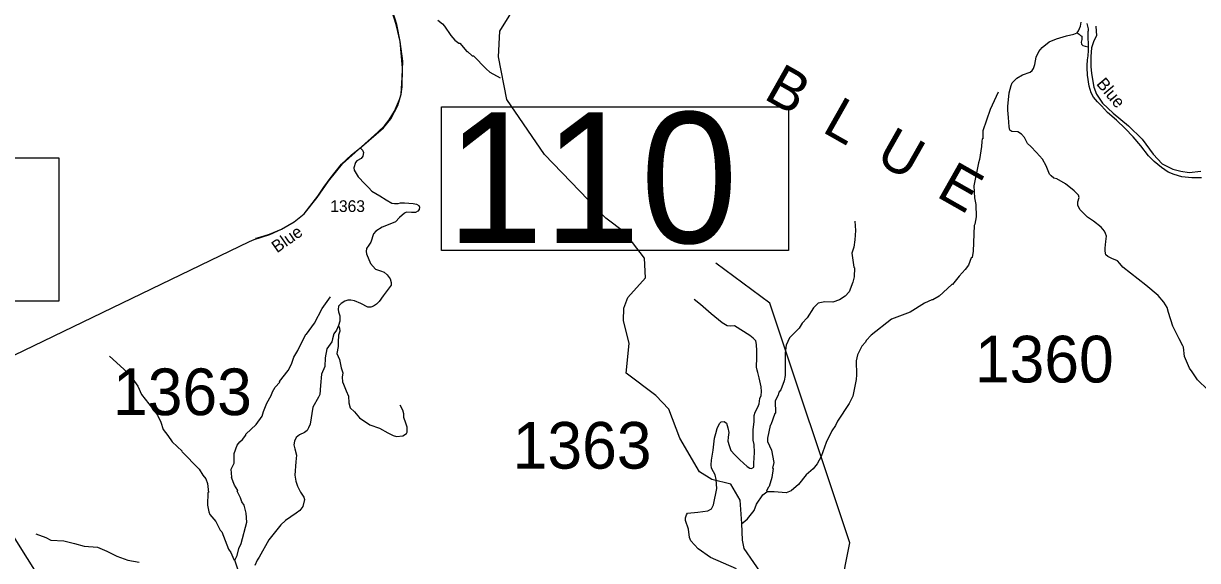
# Model space of a CAD drawing. Extents: x 1248089 to 1457196, y 820910 to 988753.
# Drawn here: x 1284745 to 1297327, y 925135 to 930885 of the extents above; entities that cross this region are included whole.
import ezdxf

# ---------------------------------------------------------------- set-up
doc = ezdxf.new("R2010")
doc.units = 0
for name, color, linetype in [('Exist Boundary Political CountyLine', 7, 'Continuous'), ('Exist Geographical Mountain Summit Label', 7, 'Continuous'), ('Exist Hydrographic Creek Single Shore', 7, 'Continuous'), ('Exist Hydrographic Misc Water Feature', 7, 'Continuous'), ('Exist Road Blue Ridge Parkway', 7, 'Continuous'), ('Exist Road Blue Ridge Parkway Label', 7, 'Continuous'), ('Exist Road Non-System Type 51', 7, 'Continuous'), ('Exist Road Secondary Structure Standard Bridge Number Label', 7, 'Continuous'), ('Exist Road Secondary Type 20 Attributed', 7, 'Continuous'), ('Exist Road Secondary Type 41 Attributed', 7, 'Continuous'), ('Prop Lane Lines', 7, 'Continuous')]:
    doc.layers.add(name, color=color, linetype=linetype)

msp = doc.modelspace()

# ---------------------------------------------------------------- linework, layer by layer
at = {"layer": 'Exist Boundary Political CountyLine'}
for points in [[(1287169, 928549), (1287217, 928572), (1287385, 928624), (1287512, 928684), (1287645, 928761), (1287752, 928848), (1287893, 929020), (1288015, 929198), (1288163, 929384), (1288367, 929566), (1288603, 929766), (1288681, 929864), (1288758, 930007), (1288792, 930129), (1288803, 930305), (1288812, 930480), (1288781, 930691), (1288747, 930873), (1288660, 931150)], [(1284014, 927029), (1287169, 928549)]]:
    msp.add_lwpolyline(points, dxfattribs=at)
at = {"layer": 'Exist Hydrographic Creek Single Shore'}
for points in [[(1292676, 924962), (1292467, 925262), (1292452, 925354), (1292443, 925531), (1292425, 925781), (1292324, 925952), (1292122, 926002), (1291989, 926084), (1291778, 926444), (1291661, 926755), (1291523, 926903), (1291203, 927142), (1291236, 927460), (1291176, 927704), (1291179, 927835), (1291223, 927952), (1291412, 928162), (1291400, 928372), (1291190, 928646), (1290986, 928801), (1290327, 929484), (1289924, 930070), (1289835, 930528), (1289851, 930803), (1290068, 931157)], [(1289825, 921837), (1289562, 922017), (1289440, 922149), (1289239, 922326), (1289050, 922622), (1288948, 922695), (1288395, 923160), (1288193, 923424), (1288161, 923799), (1288057, 924001), (1287862, 924182), (1287266, 924388), (1287202, 924471), (1287199, 924708), (1287048, 925019), (1287012, 925138)]]:
    msp.add_lwpolyline(points, dxfattribs=at)
at = {"layer": 'Exist Hydrographic Misc Water Feature'}
for points in [[(1289184, 930919), (1289235, 930882), (1289258, 930857), (1289326, 930755), (1289369, 930708), (1289412, 930675), (1289420, 930675), (1289496, 930585), (1289504, 930585), (1289555, 930540), (1289567, 930539), (1289703, 930398), (1289743, 930365), (1289855, 930302)], [(1296238, 930857), (1296243, 930752), (1296214, 930700), (1296190, 930626), (1296185, 930533), (1296182, 930426), (1296191, 930349), (1296215, 930204), (1296245, 930128), (1296310, 930033), (1296424, 929925), (1296586, 929788), (1296732, 929645), (1296853, 929487), (1296949, 929382), (1297061, 929325), (1297147, 929304), (1297238, 929290), (1297363, 929302)], [(1295191, 930149), (1295105, 929963), (1295025, 929735), (1295027, 929651), (1295019, 929651), (1295014, 929623), (1295013, 929567), (1294991, 929428), (1294979, 929392), (1294930, 929147), (1294937, 929019), (1294952, 928946), (1294956, 928814), (1294940, 928738), (1294932, 928723), (1294923, 928447), (1294910, 928379), (1294902, 928375), (1294872, 928296), (1294836, 928250), (1294771, 928180), (1294700, 928090), (1294692, 928090), (1294559, 927967)], [(1293656, 928768), (1293662, 928668), (1293655, 928568), (1293643, 928490), (1293622, 928426), (1293644, 928274), (1293652, 928270), (1293646, 928174), (1293632, 928114), (1293592, 928011), (1293550, 927964), (1293489, 927925), (1293417, 927901), (1293333, 927903), (1293260, 927889), (1293211, 927840), (1293143, 927734), (1293089, 927675), (1293056, 927622), (1292955, 927520), (1292917, 927441), (1292907, 927357), (1292907, 927117), (1292898, 927059), (1292861, 926964), (1292841, 926937), (1292832, 926905), (1292802, 926845), (1292805, 926713), (1292797, 926709), (1292754, 926586), (1292746, 926579), (1292717, 926445), (1292720, 926409), (1292761, 926316), (1292788, 926185), (1292771, 926124), (1292779, 926119), (1292766, 926024), (1292736, 925928), (1292724, 925917), (1292707, 925877), (1292710, 925869)], [(1287012, 925138), (1287035, 925190), (1287053, 925265), (1287079, 925317), (1287138, 925545), (1287133, 925642), (1287109, 925726), (1287086, 925763), (1287071, 925807), (1287036, 925878), (1287041, 925884), (1287008, 925943), (1286974, 926024), (1286978, 926028), (1286972, 926112), (1287004, 926177), (1287002, 926281), (1287036, 926369), (1287063, 926404), (1287092, 926431), (1287129, 926478), (1287129, 926486), (1287240, 926590), (1287304, 926680), (1287318, 926732), (1287352, 926819), (1287400, 926900), (1287413, 926940), (1287442, 926991), (1287491, 927046), (1287488, 927050), (1287581, 927170), (1287618, 927237), (1287644, 927312), (1287686, 927383), (1287772, 927559), (1287780, 927559), (1287865, 927677), (1287945, 927833), (1288034, 927959)], [(1294559, 927967), (1294490, 927925), (1294478, 927925), (1294401, 927889), (1294247, 927793), (1294047, 927719), (1293830, 927547), (1293775, 927492), (1293767, 927474), (1293729, 927431), (1293683, 927336), (1293668, 927272), (1293672, 927124), (1293667, 927072), (1293632, 926893), (1293594, 926816), (1293468, 926627), (1293446, 926579), (1293407, 926522), (1293348, 926400), (1293294, 926249), (1293252, 926170), (1293207, 926117), (1293131, 926051), (1293049, 925949), (1292971, 925881), (1292918, 925858), (1292791, 925871), (1292710, 925869)], [(1285667, 927321), (1285861, 927148), (1285892, 927111), (1285969, 927003), (1286009, 926914), (1286129, 926763), (1286180, 926690), (1286216, 926617), (1286242, 926536), (1286292, 926473), (1286337, 926404), (1286446, 926305), (1286442, 926301), (1286628, 926114), (1286666, 926049), (1286701, 926008), (1286716, 925960), (1286728, 925864), (1286720, 925864), (1286717, 925728), (1286733, 925655), (1286744, 925627), (1286806, 925554), (1286852, 925460), (1286872, 925440), (1286941, 925256), (1286968, 925219), (1287000, 925147), (1287012, 925138)], [(1292443, 925531), (1292475, 925557), (1292505, 925580), (1292575, 925670), (1292601, 925738), (1292670, 925838), (1292710, 925869)]]:
    msp.add_lwpolyline(points, dxfattribs=at)
at = {"layer": 'Exist Road Blue Ridge Parkway'}
msp.add_line((1296159, 930596), (1296153, 930802), dxfattribs=at)
for points in [[(1288367, 929566), (1288544, 929722), (1288615, 929790), (1288663, 929853), (1288722, 929948), (1288752, 930021), (1288776, 930070), (1288792, 930129), (1288803, 930207), (1288806, 930405), (1288802, 930451), (1288781, 930691), (1288742, 930861), (1288720, 930933), (1288589, 931343)], [(1296140, 930886), (1296153, 930827), (1296153, 930802)], [(1297370, 929233), (1297266, 929234), (1297160, 929244), (1297075, 929268), (1297012, 929294), (1296939, 929344), (1296862, 929408), (1296800, 929467), (1296720, 929574), (1296638, 929670), (1296551, 929762), (1296459, 929850), (1296363, 929932), (1296297, 930004), (1296254, 930047), (1296211, 930096), (1296186, 930141), (1296164, 930215), (1296148, 930332), (1296144, 930414), (1296145, 930436), (1296148, 930496), (1296156, 930540), (1296159, 930596)], [(1287230, 928586), (1287253, 928590), (1287290, 928599), (1287380, 928628), (1287512, 928684), (1287645, 928761), (1287752, 928848), (1287752, 928848), (1287899, 929037), (1287963, 929132), (1288032, 929227), (1288155, 929380), (1288259, 929477), (1288367, 929566)]]:
    msp.add_lwpolyline(points, dxfattribs=at)
at = {"layer": 'Exist Road Non-System Type 51'}
for points in [[(1296036, 930784), (1296057, 930769), (1296071, 930755), (1296086, 930748), (1296088, 930736), (1296086, 930715), (1296080, 930684), (1296084, 930665), (1296096, 930651), (1296121, 930643), (1296156, 930634)], [(1288122, 927652), (1288131, 927624), (1288136, 927589), (1288122, 927546), (1288119, 927471), (1288119, 927428), (1288105, 927353), (1288131, 927287), (1288148, 927198), (1288168, 927146), (1288159, 927097), (1288165, 927048), (1288174, 927022), (1288202, 926953), (1288228, 926896), (1288231, 926824), (1288246, 926769), (1288294, 926726), (1288346, 926663), (1288458, 926588), (1288559, 926551), (1288651, 926502), (1288706, 926473), (1288743, 926461), (1288812, 926470), (1288849, 926493), (1288858, 926510), (1288858, 926562), (1288841, 926605), (1288823, 926666), (1288821, 926706), (1288812, 926743), (1288783, 926798)], [(1284879, 925421), (1284984, 925381), (1285039, 925353), (1285178, 925347), (1285292, 925316), (1285396, 925288), (1285538, 925279), (1285640, 925233), (1285747, 925181), (1285864, 925137), (1285984, 925116)]]:
    msp.add_lwpolyline(points, dxfattribs=at)
at = {"layer": 'Exist Road Secondary Structure Standard Bridge Number Label'}
for points in [[(1289226, 929992), (1292942, 929992), (1292942, 928456), (1289226, 928456)], [(1281407, 929448), (1285123, 929448), (1285123, 927912), (1281407, 927912)]]:
    msp.add_lwpolyline(points, close=True, dxfattribs=at)
for points in [[(1293299, 923813), (1293601, 925323), (1292745, 927890), (1292166, 928318)], [(1289519, 921720), (1286089, 923082), (1283114, 927823)]]:
    msp.add_lwpolyline(points, dxfattribs=at)
at = {"layer": 'Exist Road Secondary Type 20 Attributed'}
for points in [[(1295450, 930336), (1295533, 930365), (1295556, 930381), (1295570, 930404), (1295582, 930447), (1295599, 930525), (1295627, 930586), (1295660, 930629), (1295738, 930689), (1295816, 930722), (1295922, 930754), (1296002, 930772), (1296036, 930784), (1296052, 930808), (1296074, 930855), (1296078, 930900)], [(1288352, 929553), (1288378, 929529), (1288388, 929503), (1288381, 929465), (1288365, 929440), (1288318, 929413), (1288305, 929396), (1288286, 929338), (1288289, 929316), (1288299, 929295), (1288331, 929242), (1288402, 929167), (1288441, 929129), (1288479, 929091), (1288565, 929041), (1288633, 928998), (1288692, 928961), (1288723, 928957), (1288759, 928958), (1288787, 928963), (1288829, 928964), (1288923, 928958), (1288957, 928952), (1288981, 928937), (1288989, 928920), (1288985, 928892), (1288973, 928874), (1288948, 928862), (1288905, 928861), (1288851, 928863), (1288829, 928855), (1288774, 928807), (1288732, 928762), (1288653, 928728), (1288589, 928704), (1288522, 928663), (1288497, 928632), (1288466, 928545), (1288445, 928510), (1288421, 928475), (1288418, 928445), (1288422, 928418), (1288464, 928316), (1288519, 928256), (1288570, 928236), (1288611, 928222), (1288643, 928194), (1288675, 928150), (1288686, 928110), (1288684, 928084), (1288601, 927968), (1288557, 927907), (1288529, 927879), (1288495, 927857), (1288469, 927847), (1288437, 927848), (1288361, 927886), (1288294, 927916), (1288252, 927923), (1288221, 927921), (1288189, 927913), (1288149, 927885), (1288122, 927858), (1288118, 927823), (1288120, 927796), (1288134, 927753), (1288134, 927698), (1288122, 927652), (1288100, 927600), (1288071, 927563)], [(1292387, 925044), (1292107, 925166), (1291977, 925260), (1291897, 925344), (1291883, 925380), (1291871, 925471), (1291841, 925562), (1291841, 925591), (1291849, 925622), (1291861, 925640), (1291973, 925652), (1292079, 925668), (1292117, 925689), (1292141, 925731), (1292174, 925907), (1292167, 926003), (1292156, 926052), (1292140, 926084), (1292120, 926123), (1292114, 926159), (1292118, 926208), (1292128, 926273), (1292136, 926316), (1292150, 926446), (1292164, 926495), (1292180, 926548), (1292203, 926603), (1292223, 926619), (1292255, 926623), (1292278, 926605), (1292294, 926556), (1292305, 926505), (1292297, 926456), (1292295, 926414), (1292307, 926365), (1292326, 926314), (1292369, 926265), (1292422, 926214), (1292502, 926140), (1292530, 926123), (1292548, 926121), (1292572, 926133), (1292573, 926176), (1292579, 926290), (1292576, 926376), (1292566, 926425), (1292566, 926536), (1292576, 926619), (1292574, 926643), (1292577, 926689), (1292587, 926724), (1292616, 926776), (1292629, 926812), (1292636, 926868), (1292649, 926901), (1292654, 926943), (1292651, 926996), (1292629, 927091), (1292616, 927147), (1292606, 927173), (1292602, 927204), (1292605, 927307), (1292603, 927379), (1292602, 927447), (1292593, 927486), (1292563, 927516), (1292530, 927544), (1292365, 927649), (1292320, 927644), (1292286, 927648), (1292231, 927679), (1292114, 927775), (1291999, 927876), (1291933, 927928)], [(1288071, 927563), (1288058, 927508), (1288051, 927477), (1287997, 927403), (1287980, 927304), (1287976, 927213), (1287938, 927130), (1287930, 927009), (1287920, 926913), (1287908, 926882), (1287845, 926777), (1287817, 926596), (1287800, 926557), (1287786, 926526), (1287757, 926504), (1287702, 926480), (1287667, 926451), (1287649, 926412), (1287641, 926374), (1287653, 926329), (1287672, 926264), (1287663, 926191), (1287653, 926047), (1287664, 925984), (1287681, 925929), (1287714, 925866), (1287748, 925812), (1287758, 925788), (1287740, 925714), (1287705, 925669), (1287669, 925643), (1287552, 925563), (1287503, 925517), (1287374, 925356), (1287272, 925171), (1287250, 925137), (1287225, 925080)]]:
    msp.add_lwpolyline(points, dxfattribs=at)
at = {"layer": 'Exist Road Secondary Type 41 Attributed'}
for points in [[(1297169, 927434), (1297131, 927508), (1297106, 927560), (1297061, 927643), (1297016, 927792), (1297001, 927843), (1296964, 927902), (1296904, 927973), (1296772, 928082), (1296526, 928274), (1296494, 928315), (1296470, 928343), (1296407, 928367), (1296367, 928391), (1296343, 928409), (1296336, 928448), (1296336, 928480), (1296345, 928549), (1296352, 928606), (1296341, 928636), (1296331, 928662), (1296293, 928705), (1296212, 928770), (1296147, 928810), (1296070, 928889), (1296043, 928936), (1296043, 928976), (1296058, 929021), (1296050, 929047), (1296006, 929092), (1295913, 929168), (1295819, 929220), (1295786, 929229), (1295759, 929253), (1295741, 929272), (1295705, 929360), (1295664, 929434), (1295601, 929505), (1295539, 929569), (1295503, 929601), (1295473, 929665), (1295442, 929701), (1295401, 929725), (1295336, 929729), (1295317, 929743), (1295307, 929777), (1295300, 929879), (1295293, 929958), (1295295, 929996), (1295309, 930144), (1295328, 930220), (1295342, 930251), (1295361, 930272), (1295390, 930301), (1295450, 930336)], [(1297438, 926961), (1297326, 927070), (1297270, 927155), (1297239, 927193), (1297188, 927319), (1297177, 927419), (1297169, 927434)]]:
    msp.add_lwpolyline(points, dxfattribs=at)

# ---------------------------------------------------------------- texts
at = {"layer": 'Exist Geographical Mountain Summit Label'}
msp.add_text('B  L  U  E', height=440, rotation=330.4742, dxfattribs=at).set_placement((1292665, 930086))
at = {"layer": 'Exist Road Blue Ridge Parkway Label'}
for rotation, p in [(310.0766, (1296236, 930236)), (35.0151, (1287462, 928423))]:
    msp.add_text('Blue', height=131.2, rotation=rotation, dxfattribs=at).set_placement(p)
at = {"layer": 'Exist Road Secondary Structure Standard Bridge Number Label'}
msp.add_text('110', height=1400, dxfattribs=at).set_placement((1289276, 928535))
at = {"layer": 'Prop Lane Lines'}
for s, height, p in [('1363', 125, (1288033, 928867)), ('1360', 500, (1294941, 927041)), ('1363', 500, (1285705, 926691)), ('1363', 500, (1289988, 926118))]:
    msp.add_text(s, height=height, dxfattribs=at).set_placement(p)

doc.saveas('drawing.dxf')
